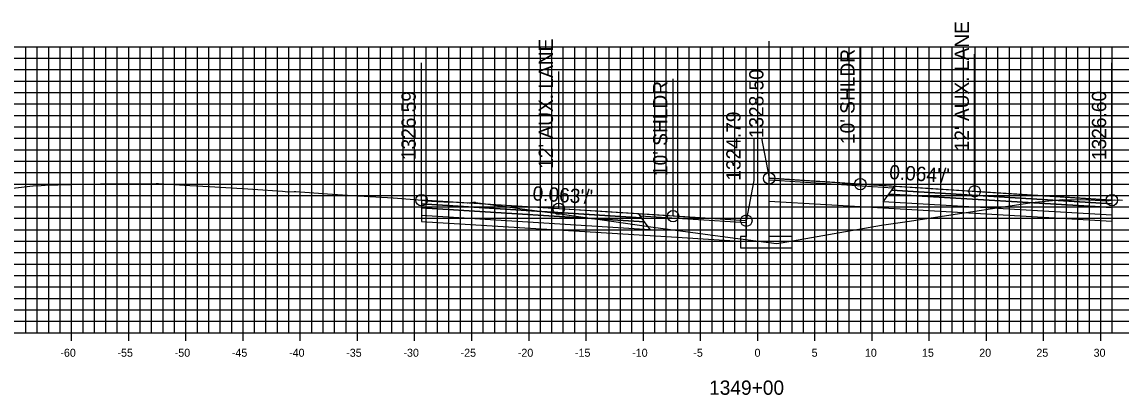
# Model space of a CAD drawing. Extents: x 674939 to 678919, y 750652 to 765176.
# Drawn here: x 678674.2 to 678770.3, y 753347.1 to 753379.7 of the extents above; entities that cross this region are included whole.
import ezdxf

# ---------------------------------------------------------------- set-up
doc = ezdxf.new("R2010")
doc.units = 0
for name, color, linetype in [('Level 10', 7, 'Continuous'), ('Level 17', 7, 'Continuous'), ('Level 18', 7, 'Continuous'), ('Level 19', 7, 'Continuous'), ('Level 20', 7, 'Continuous'), ('Level 22', 7, 'Continuous'), ('Level 23', 7, 'Continuous'), ('Level 4', 7, 'Continuous'), ('Level 8', 7, 'Continuous'), ('Level 9', 7, 'Continuous')]:
    doc.layers.add(name, color=color, linetype=linetype)

msp = doc.modelspace()

# ---------------------------------------------------------------- linework, layer by layer
at = {"layer": 'Level 10'}
msp.add_lwpolyline([(678671.841, 753365.006), (678675.148, 753365.391), (678675.167, 753365.389), (678675.877, 753365.426), (678676.23, 753365.447), (678679.534, 753365.526), (678681.075, 753365.554), (678683.938, 753365.568), (678684.33, 753365.571), (678685.087, 753365.558), (678685.379, 753365.558), (678685.939, 753365.585), (678686.066, 753365.592), (678686.112, 753365.594), (678686.131, 753365.595), (678688.864, 753365.426), (678690.593, 753365.337), (678693.942, 753365.132), (678694.368, 753365.1), (678696.969, 753364.912), (678697.438, 753364.874), (678697.532, 753364.867), (678697.992, 753364.886), (678698.132, 753364.892), (678700.9, 753364.702), (678703.11, 753364.561), (678706.65, 753364.344), (678708.508, 753364.202), (678708.841, 753364.171), (678709.128, 753364.136), (678709.155, 753364.134), (678709.643, 753364.076), (678710.002, 753364.052), (678711.089, 753363.996), (678711.267, 753363.991), (678711.889, 753363.983), (678712.2, 753363.964), (678713.134, 753363.896), (678713.222, 753363.904), (678713.69, 753363.956), (678713.734, 753363.966), (678713.812, 753363.951), (678713.856, 753363.946), (678719.456, 753363.183), (678720.613, 753363.019), (678728.592, 753361.884), (678729.379, 753361.773), (678736.12, 753360.887), (678740.182, 753360.356), (678740.567, 753360.423), (678749.361, 753361.944), (678751.612, 753362.278), (678756.391, 753362.999), (678760.19, 753363.587), (678762.322, 753363.92), (678762.799, 753363.969), (678765.199, 753364.197), (678765.336, 753364.179), (678765.556, 753364.162), (678765.969, 753364.17), (678766.756, 753364.193), (678767.445, 753364.165), (678768.625, 753364.1), (678769.019, 753364.109), (678769.275, 753364.116), (678769.501, 753364.147), (678769.538, 753364.152), (678769.762, 753364.158), (678770.025, 753364.143), (678770.156, 753364.157), (678770.418, 753364.14)], dxfattribs=at)
at = {"layer": 'Level 17'}
for points in [[(678738.203, 753369.551), (678738.203, 753365.844)], [(678738.203, 753369.551), (678738.863, 753369.551)], [(678738.863, 753369.551), (678739.533, 753366.051)], [(678738.863, 753369.551), (678738.863, 753369.551)], [(678737.533, 753362.344), (678737.533, 753360.969), (678737.033, 753360.969), (678737.033, 753359.969), (678741.533, 753359.969), (678741.533, 753360.969), (678739.533, 753360.969), (678739.533, 753366.051)], [(678738.203, 753365.844), (678737.533, 753362.344)]]:
    msp.add_lwpolyline(points, dxfattribs=at)
at = {"layer": 'Level 18'}
for points in [[(678769.501, 753364.147), (678757.501, 753364.91), (678747.501, 753365.545), (678739.533, 753366.051)], [(678737.533, 753362.344), (678731.128, 753362.748), (678721.128, 753363.379), (678709.128, 753364.136)]]:
    msp.add_lwpolyline(points, dxfattribs=at)
for points in [[(678750.383, 753365.194), (678739.533, 753365.891), (678739.533, 753366.051), (678750.501, 753365.354)], [(678769.501, 753364.147), (678769.501, 753363.817), (678750.251, 753365.014), (678750.501, 753365.354)], [(678709.128, 753364.136), (678709.128, 753363.806), (678728.378, 753362.598), (678728.128, 753362.938)], [(678728.245, 753362.777), (678737.533, 753362.184), (678737.533, 753362.344), (678728.128, 753362.938)]]:
    msp.add_lwpolyline(points, close=True, dxfattribs=at)
at = {"layer": 'Level 19'}
for points in [[(678769.501, 753363.817), (678769.501, 753363.487), (678750.001, 753364.674), (678750.251, 753365.014)], [(678709.128, 753363.806), (678709.128, 753363.476), (678728.628, 753362.258), (678728.378, 753362.598)], [(678769.501, 753363.487), (678769.501, 753362.827), (678749.501, 753363.994), (678750.001, 753364.674)], [(678709.128, 753363.476), (678709.128, 753362.816), (678729.128, 753361.578), (678728.628, 753362.258)]]:
    msp.add_lwpolyline(points, close=True, dxfattribs=at)
for points in [[(678749.501, 753363.454), (678739.533, 753364.036)], [(678709.128, 753362.816), (678709.128, 753362.276), (678729.128, 753361.038)], [(678769.501, 753362.827), (678769.502, 753362.287), (678749.501, 753363.454)], [(678729.128, 753361.038), (678737.033, 753360.548)]]:
    msp.add_lwpolyline(points, dxfattribs=at)
at = {"layer": 'Level 20'}
for p, q in [((678638.533, 753377.551), (678838.533, 753377.551)), ((678674.533, 753352.551), (678674.533, 753377.551)), ((678675.533, 753352.551), (678675.533, 753377.551)), ((678676.533, 753352.551), (678676.533, 753377.551)), ((678677.533, 753352.551), (678677.533, 753377.551)), ((678678.533, 753352.551), (678678.533, 753377.551)), ((678679.533, 753352.551), (678679.533, 753377.551)), ((678680.533, 753352.551), (678680.533, 753377.551)), ((678681.533, 753352.551), (678681.533, 753377.551)), ((678682.533, 753352.551), (678682.533, 753377.551)), ((678683.533, 753352.551), (678683.533, 753377.551)), ((678684.533, 753352.551), (678684.533, 753377.551)), ((678685.533, 753352.551), (678685.533, 753377.551)), ((678686.533, 753352.551), (678686.533, 753377.551)), ((678687.533, 753352.551), (678687.533, 753377.551)), ((678688.533, 753352.551), (678688.533, 753377.551)), ((678689.533, 753352.551), (678689.533, 753377.551)), ((678690.533, 753352.551), (678690.533, 753377.551)), ((678691.533, 753352.551), (678691.533, 753377.551)), ((678692.533, 753352.551), (678692.533, 753377.551)), ((678693.533, 753352.551), (678693.533, 753377.551)), ((678694.533, 753352.551), (678694.533, 753377.551)), ((678695.533, 753352.551), (678695.533, 753377.551)), ((678696.533, 753352.551), (678696.533, 753377.551)), ((678697.533, 753352.551), (678697.533, 753377.551)), ((678698.533, 753352.551), (678698.533, 753377.551)), ((678699.533, 753352.551), (678699.533, 753377.551)), ((678700.533, 753352.551), (678700.533, 753377.551)), ((678701.533, 753352.551), (678701.533, 753377.551)), ((678702.533, 753352.551), (678702.533, 753377.551)), ((678703.533, 753352.551), (678703.533, 753377.551)), ((678704.533, 753352.551), (678704.533, 753377.551)), ((678705.533, 753352.551), (678705.533, 753377.551)), ((678706.533, 753352.551), (678706.533, 753377.551)), ((678707.533, 753352.551), (678707.533, 753377.551)), ((678708.533, 753352.551), (678708.533, 753377.551)), ((678709.533, 753352.551), (678709.533, 753377.551)), ((678710.533, 753352.551), (678710.533, 753377.551)), ((678711.533, 753352.551), (678711.533, 753377.551)), ((678712.533, 753352.551), (678712.533, 753377.551)), ((678713.533, 753352.551), (678713.533, 753377.551)), ((678714.533, 753352.551), (678714.533, 753377.551)), ((678715.533, 753352.551), (678715.533, 753377.551)), ((678716.533, 753352.551), (678716.533, 753377.551)), ((678717.533, 753352.551), (678717.533, 753377.551)), ((678718.533, 753352.551), (678718.533, 753377.551)), ((678719.533, 753352.551), (678719.533, 753377.551)), ((678720.533, 753352.551), (678720.533, 753377.551)), ((678721.533, 753352.551), (678721.533, 753377.551)), ((678722.533, 753352.551), (678722.533, 753377.551)), ((678723.533, 753352.551), (678723.533, 753377.551)), ((678724.533, 753352.551), (678724.533, 753377.551)), ((678725.533, 753352.551), (678725.533, 753377.551)), ((678726.533, 753352.551), (678726.533, 753377.551)), ((678727.533, 753352.551), (678727.533, 753377.551)), ((678728.533, 753352.551), (678728.533, 753377.551)), ((678729.533, 753352.551), (678729.533, 753377.551)), ((678730.533, 753352.551), (678730.533, 753377.551)), ((678731.533, 753352.551), (678731.533, 753377.551)), ((678732.533, 753352.551), (678732.533, 753377.551)), ((678733.533, 753352.551), (678733.533, 753377.551)), ((678734.533, 753352.551), (678734.533, 753377.551)), ((678735.533, 753352.551), (678735.533, 753377.551)), ((678736.533, 753352.551), (678736.533, 753377.551)), ((678737.533, 753352.551), (678737.533, 753377.551)), ((678738.533, 753352.551), (678738.533, 753377.551)), ((678739.533, 753352.551), (678739.533, 753377.551)), ((678740.533, 753352.551), (678740.533, 753377.551)), ((678741.533, 753352.551), (678741.533, 753377.551)), ((678742.533, 753352.551), (678742.533, 753377.551)), ((678743.533, 753352.551), (678743.533, 753377.551)), ((678744.533, 753352.551), (678744.533, 753377.551)), ((678745.533, 753352.551), (678745.533, 753377.551)), ((678746.533, 753352.551), (678746.533, 753377.551)), ((678747.533, 753352.551), (678747.533, 753377.551)), ((678748.533, 753352.551), (678748.533, 753377.551)), ((678749.533, 753352.551), (678749.533, 753377.551)), ((678750.533, 753352.551), (678750.533, 753377.551)), ((678751.533, 753352.551), (678751.533, 753377.551)), ((678752.533, 753352.551), (678752.533, 753377.551)), ((678753.533, 753352.551), (678753.533, 753377.551)), ((678754.533, 753352.551), (678754.533, 753377.551)), ((678755.533, 753352.551), (678755.533, 753377.551)), ((678756.533, 753352.551), (678756.533, 753377.551)), ((678757.533, 753352.551), (678757.533, 753377.551)), ((678758.533, 753352.551), (678758.533, 753377.551)), ((678759.533, 753352.551), (678759.533, 753377.551)), ((678760.533, 753352.551), (678760.533, 753377.551)), ((678761.533, 753352.551), (678761.533, 753377.551)), ((678762.533, 753352.551), (678762.533, 753377.551)), ((678763.533, 753352.551), (678763.533, 753377.551)), ((678764.533, 753352.551), (678764.533, 753377.551)), ((678765.533, 753352.551), (678765.533, 753377.551)), ((678766.533, 753352.551), (678766.533, 753377.551)), ((678767.533, 753352.551), (678767.533, 753377.551)), ((678768.533, 753352.551), (678768.533, 753377.551)), ((678769.533, 753352.551), (678769.533, 753377.551)), ((678638.533, 753376.551), (678838.533, 753376.551)), ((678638.533, 753375.551), (678838.533, 753375.551)), ((678638.533, 753374.551), (678838.533, 753374.551)), ((678638.533, 753373.551), (678838.533, 753373.551)), ((678638.533, 753372.551), (678838.533, 753372.551)), ((678638.533, 753371.551), (678838.533, 753371.551)), ((678638.533, 753370.551), (678838.533, 753370.551)), ((678638.533, 753369.551), (678838.533, 753369.551)), ((678638.533, 753368.551), (678838.533, 753368.551)), ((678638.533, 753367.551), (678838.533, 753367.551)), ((678638.533, 753366.551), (678838.533, 753366.551)), ((678638.533, 753365.551), (678838.533, 753365.551)), ((678638.533, 753364.551), (678838.533, 753364.551)), ((678638.533, 753363.551), (678838.533, 753363.551)), ((678638.533, 753362.551), (678838.533, 753362.551)), ((678638.533, 753361.551), (678838.533, 753361.551)), ((678638.533, 753360.551), (678838.533, 753360.551)), ((678638.533, 753359.551), (678838.533, 753359.551)), ((678638.533, 753358.551), (678838.533, 753358.551)), ((678638.533, 753357.551), (678838.533, 753357.551)), ((678638.533, 753356.551), (678838.533, 753356.551)), ((678638.533, 753355.551), (678838.533, 753355.551)), ((678638.533, 753354.551), (678838.533, 753354.551)), ((678638.533, 753353.551), (678838.533, 753353.551)), ((678638.533, 753352.551), (678838.533, 753352.551))]:
    msp.add_line(p, q, dxfattribs=at)
at = {"layer": 'Level 23'}
for p, q in [((678739.533, 753366.051), (678739.533, 753378.051)), ((678747.501, 753365.545), (678747.501, 753377.545)), ((678757.501, 753364.91), (678757.501, 753376.91)), ((678709.128, 753364.136), (678709.128, 753376.136)), ((678721.128, 753363.379), (678721.128, 753375.379)), ((678769.501, 753364.147), (678769.501, 753376.147)), ((678731.128, 753362.748), (678731.128, 753374.748)), ((678737.533, 753362.344), (678737.533, 753374.344))]:
    msp.add_line(p, q, dxfattribs=at)
at = {"layer": 'Level 4'}
for centre in [(678739.533, 753366.051), (678747.501, 753365.545), (678757.501, 753364.91), (678709.128, 753364.136), (678721.128, 753363.379), (678769.501, 753364.147), (678731.128, 753362.748), (678737.533, 753362.344)]:
    msp.add_circle(centre, 0.5, dxfattribs=at)
at = {"layer": 'Level 8'}
for p, q in [((678678.533, 753351.851), (678678.533, 753353.251)), ((678683.533, 753351.851), (678683.533, 753353.251)), ((678688.533, 753351.851), (678688.533, 753353.251)), ((678693.533, 753351.851), (678693.533, 753353.251)), ((678698.533, 753351.851), (678698.533, 753353.251)), ((678703.533, 753351.851), (678703.533, 753353.251)), ((678708.533, 753351.851), (678708.533, 753353.251)), ((678713.533, 753351.851), (678713.533, 753353.251)), ((678718.533, 753351.851), (678718.533, 753353.251)), ((678723.533, 753351.851), (678723.533, 753353.251)), ((678728.533, 753351.851), (678728.533, 753353.251)), ((678733.533, 753351.851), (678733.533, 753353.251)), ((678738.533, 753351.851), (678738.533, 753353.251)), ((678743.533, 753351.851), (678743.533, 753353.251)), ((678748.533, 753351.851), (678748.533, 753353.251)), ((678753.533, 753351.851), (678753.533, 753353.251)), ((678758.533, 753351.851), (678758.533, 753353.251)), ((678763.533, 753351.851), (678763.533, 753353.251)), ((678768.533, 753351.851), (678768.533, 753353.251)), ((678638.533, 753352.551), (678838.533, 753352.551))]:
    msp.add_line(p, q, dxfattribs=at)

# ---------------------------------------------------------------- texts
at = {"layer": 'Level 22'}
for s, rotation, p in [("0.064'/'", 356.36597, (678750.001, 753365.987)), ("0.063'/'", 356.38951, (678718.814, 753364.126))]:
    msp.add_text(s, height=1.25, rotation=rotation, dxfattribs=at).set_placement(p)
at = {"layer": 'Level 23'}
for s, p in [("12' AUX. LANE", (678757.001, 753368.41)), ("12' AUX. LANE", (678720.628, 753366.879)), ("10' SHLDR", (678747.001, 753369.045)), ('1328.50', (678739.033, 753369.551)), ("10' SHLDR", (678730.628, 753366.248)), ('1326.59', (678708.628, 753367.636)), ('1326.60', (678769.001, 753367.647)), ('1324.79', (678737.033, 753365.844))]:
    msp.add_text(s, height=1.25, rotation=90, dxfattribs=at).set_placement(p)
at = {"layer": 'Level 9'}
for s, height, p in [('-60', 0.7, (678677.552, 753350.451)), ('-55', 0.7, (678682.546, 753350.451)), ('-50', 0.7, (678687.552, 753350.451)), ('-45', 0.7, (678692.546, 753350.451)), ('-40', 0.7, (678697.552, 753350.451)), ('-35', 0.7, (678702.546, 753350.451)), ('-30', 0.7, (678707.552, 753350.451)), ('-25', 0.7, (678712.546, 753350.451)), ('-20', 0.7, (678717.552, 753350.451)), ('-15', 0.7, (678722.546, 753350.451)), ('-10', 0.7, (678727.552, 753350.451)), ('-5', 0.7, (678732.896, 753350.451)), ('0', 0.7, (678738.252, 753350.451)), ('5', 0.7, (678743.246, 753350.451)), ('10', 0.7, (678747.902, 753350.451)), ('15', 0.7, (678752.896, 753350.451)), ('20', 0.7, (678757.902, 753350.451)), ('25', 0.7, (678762.896, 753350.451)), ('30', 0.7, (678767.902, 753350.451)), ('1349+00', 1.25, (678734.281, 753347.126))]:
    msp.add_text(s, height=height, dxfattribs=at).set_placement(p)

doc.saveas('drawing.dxf')
